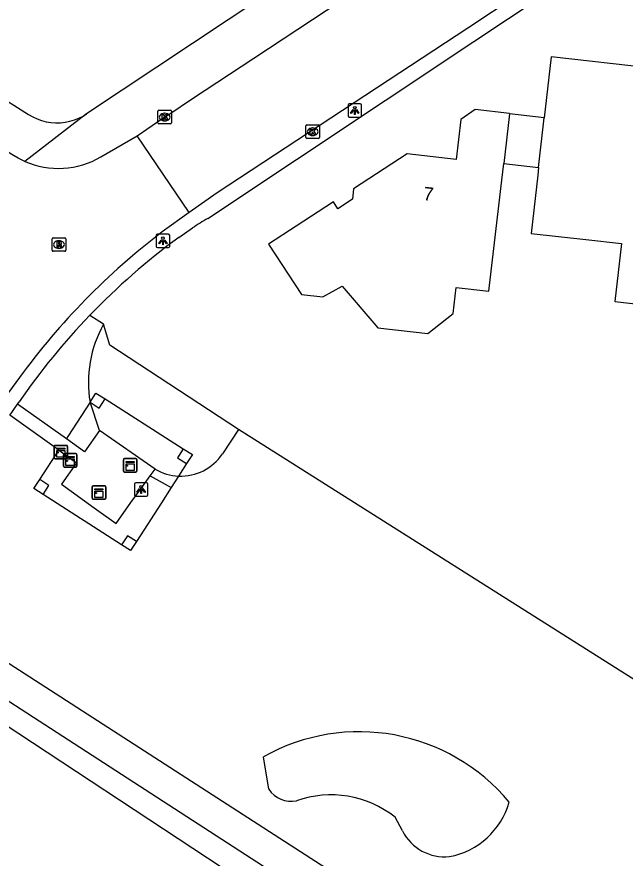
# Model space of a CAD drawing. Extents: x 162398 to 163643, y 386453 to 387397.
# Drawn here: x 163009.8 to 163055, y 386684.2 to 386746.7 of the extents above; entities that cross this region are included whole.
import ezdxf

# ---------------------------------------------------------------- set-up
doc = ezdxf.new("R2010")
doc.units = 0
for name, color, linetype in [('IMGEO_Grasland_overig', 7, 'Continuous'), ('IMGEO_Groenvoorziening', 7, 'Continuous'), ('IMGEO_Hoogspanningsmast', 7, 'Continuous'), ('IMGEO_Kast', 7, 'Continuous'), ('IMGEO_Kolk', 7, 'Continuous'), ('IMGEO_Lichtpunt', 7, 'Continuous'), ('IMGEO_Pand', 7, 'Continuous'), ('IMGEO_Pand_nummerreeks', 7, 'Continuous'), ('IMGEO_Rijbaan_lokaal_gesloten', 7, 'Continuous'), ('IMGEO_Rijbaan_lokaal_open', 7, 'Continuous'), ('IMGEO_Rioolput', 7, 'Continuous'), ('IMGEO_Voetpad_gesloten', 7, 'Continuous'), ('IMGEO_Voetpad_open', 7, 'Continuous')]:
    doc.layers.add(name, color=color, linetype=linetype)

msp = doc.modelspace()

# ---------------------------------------------------------------- linework, layer by layer
at = {"layer": 'IMGEO_Grasland_overig'}
for points in [[(163011.468, 386712.351), (163012.89, 386714.542)], [(163017.546, 386707.507), (163011.707, 386711.248)], [(163021.229, 386711.757), (163020.504, 386710.629), (163018.653, 386707.748)]]:
    msp.add_lwpolyline(points, dxfattribs=at)
at = {"layer": 'IMGEO_Groenvoorziening'}
for points in [[(163016.209, 386723.896), (163015.183, 386724.559)], [(163026.239, 386716.082), (163016.667, 386722.344), (163016.209, 386723.896)], [(163015.202, 386718.104), (163013.556, 386715.567), (163013.439, 386715.387)], [(163015.905, 386716.012), (163015.202, 386718.104)], [(163016.313, 386718.345), (163022.131, 386714.641)], [(163026.239, 386716.082), (163025.049, 386714.264)], [(163097.834, 386670.816), (163026.239, 386716.082)], [(163022.373, 386713.538), (163021.779, 386712.613)], [(163032.648, 386678.484), (163000, 386699.965), (162997.926, 386701.329)], [(163028.489, 386689.351), (163028.087, 386691.749)], [(163038.427, 386686.246), (163037.877, 386687.266)]]:
    msp.add_lwpolyline(points, dxfattribs=at)
for centre, radius, start, end in [((163023.874, 386719.58), 8.797, 150.61695, 189.65728), ((163021.938, 386716.362), 3.752, 267.57017, 326.00761), ((163035.204, 386679.124), 14.493, 39.70175, 119.41212), ((163030.162, 386690.452), 2.002, 213.34116, 281.00399), ((163033.11, 386681.259), 7.669, 51.56168, 109.54662), ((163040.874, 386689.943), 5.699, 280.50828, 344.10711), ((163041.553, 386687.821), 3.5, 206.73661, 275.90208)]:
    msp.add_arc(centre, radius, start, end, dxfattribs=at)
at = {"layer": 'IMGEO_Hoogspanningsmast'}
for points in [[(163015.202, 386718.104), (163015.638, 386718.775), (163016.313, 386718.345)], [(163015.202, 386718.104), (163015.874, 386717.668), (163016.313, 386718.345)], [(163022.131, 386714.641), (163021.702, 386713.966), (163022.373, 386713.538)], [(163022.131, 386714.641), (163022.806, 386714.211), (163022.373, 386713.538)], [(163011.707, 386711.248), (163011.033, 386711.68), (163011.468, 386712.351)], [(163011.707, 386711.248), (163012.14, 386711.916), (163011.468, 386712.351)], [(163018.653, 386707.748), (163017.978, 386708.18), (163017.546, 386707.507)], [(163018.653, 386707.748), (163018.22, 386707.075), (163017.546, 386707.507)]]:
    msp.add_lwpolyline(points, dxfattribs=at)
at = {"layer": 'IMGEO_Kast'}
for p, q in [((163012.526, 386713.973), (163012.526, 386714.814)), ((163012.526, 386714.814), (163012.526, 386713.973)), ((163012.601, 386714.898), (163013.442, 386714.898)), ((163013.442, 386714.898), (163012.601, 386714.898)), ((163013.526, 386714.823), (163013.526, 386713.982)), ((163013.526, 386713.982), (163013.526, 386714.823)), ((163013.451, 386713.898), (163012.61, 386713.898)), ((163012.61, 386713.898), (163013.451, 386713.898)), ((163013.219, 386713.356), (163013.219, 386714.197)), ((163013.219, 386714.197), (163013.219, 386713.356)), ((163013.294, 386714.281), (163014.135, 386714.281)), ((163014.135, 386714.281), (163013.294, 386714.281)), ((163014.219, 386714.206), (163014.219, 386713.365)), ((163014.219, 386713.365), (163014.219, 386714.206)), ((163017.679, 386712.988), (163017.679, 386713.829)), ((163017.679, 386713.829), (163017.679, 386712.988)), ((163017.754, 386713.913), (163018.595, 386713.913)), ((163018.595, 386713.913), (163017.754, 386713.913)), ((163018.679, 386713.838), (163018.679, 386712.997)), ((163018.679, 386712.997), (163018.679, 386713.838)), ((163014.144, 386713.281), (163013.303, 386713.281)), ((163013.303, 386713.281), (163014.144, 386713.281)), ((163018.604, 386712.913), (163017.763, 386712.913)), ((163017.763, 386712.913), (163018.604, 386712.913)), ((163015.367, 386710.964), (163015.367, 386711.805)), ((163015.367, 386711.805), (163015.367, 386710.964)), ((163015.442, 386711.889), (163016.283, 386711.889)), ((163016.283, 386711.889), (163015.442, 386711.889)), ((163016.367, 386711.814), (163016.367, 386710.973)), ((163016.367, 386710.973), (163016.367, 386711.814)), ((163016.292, 386710.889), (163015.451, 386710.889)), ((163015.451, 386710.889), (163016.292, 386710.889))]:
    msp.add_line(p, q, dxfattribs=at)
for points in [[(163012.721, 386714.688), (163013.321, 386714.688), (163013.321, 386714.603), (163012.721, 386714.603), (163012.721, 386714.688)], [(163012.721, 386714.513), (163013.321, 386714.513), (163013.321, 386714.024), (163012.721, 386714.024), (163012.721, 386714.513)], [(163013.414, 386714.071), (163014.014, 386714.071), (163014.014, 386713.986), (163013.414, 386713.986), (163013.414, 386714.071)], [(163013.414, 386713.896), (163014.014, 386713.896), (163014.014, 386713.407), (163013.414, 386713.407), (163013.414, 386713.896)], [(163017.874, 386713.703), (163018.474, 386713.703), (163018.474, 386713.618), (163017.874, 386713.618), (163017.874, 386713.703)], [(163017.874, 386713.528), (163018.474, 386713.528), (163018.474, 386713.039), (163017.874, 386713.039), (163017.874, 386713.528)], [(163015.562, 386711.679), (163016.162, 386711.679), (163016.162, 386711.594), (163015.562, 386711.594), (163015.562, 386711.679)], [(163015.562, 386711.504), (163016.162, 386711.504), (163016.162, 386711.015), (163015.562, 386711.015), (163015.562, 386711.504)]]:
    msp.add_lwpolyline(points, dxfattribs=at)
for centre in [(163012.805, 386714.362), (163013.498, 386713.745), (163017.958, 386713.377), (163015.646, 386711.353)]:
    msp.add_circle(centre, 0.0377, dxfattribs=at)
for centre, start, end in [((163012.604, 386714.82), 92.4484, 184.28452), ((163012.604, 386714.82), 92.4484, 184.28452), ((163013.448, 386714.82), 2.4484, 94.28452), ((163013.448, 386714.82), 2.4484, 94.28452), ((163012.604, 386713.976), 182.4484, 274.28452), ((163012.604, 386713.976), 182.4484, 274.28452), ((163013.297, 386714.203), 92.4484, 184.28452), ((163013.297, 386714.203), 92.4484, 184.28452), ((163013.448, 386713.976), 272.4484, 4.28452), ((163013.448, 386713.976), 272.4484, 4.28452), ((163014.141, 386714.203), 2.4484, 94.28452), ((163014.141, 386714.203), 2.4484, 94.28452), ((163017.757, 386713.835), 92.4484, 184.28452), ((163017.757, 386713.835), 92.4484, 184.28452), ((163018.601, 386713.835), 2.4484, 94.28452), ((163018.601, 386713.835), 2.4484, 94.28452), ((163013.297, 386713.359), 182.4484, 274.28452), ((163013.297, 386713.359), 182.4484, 274.28452), ((163014.141, 386713.359), 272.4484, 4.28452), ((163014.141, 386713.359), 272.4484, 4.28452), ((163017.757, 386712.991), 182.4484, 274.28452), ((163017.757, 386712.991), 182.4484, 274.28452), ((163018.601, 386712.991), 272.4484, 4.28452), ((163018.601, 386712.991), 272.4484, 4.28452), ((163015.445, 386711.811), 92.4484, 184.28452), ((163015.445, 386711.811), 92.4484, 184.28452), ((163016.289, 386711.811), 2.4484, 94.28452), ((163016.289, 386711.811), 2.4484, 94.28452), ((163015.445, 386710.967), 182.4484, 274.28452), ((163015.445, 386710.967), 182.4484, 274.28452), ((163016.289, 386710.967), 272.4484, 4.28452), ((163016.289, 386710.967), 272.4484, 4.28452)]:
    msp.add_arc(centre, 0.0779, start, end, dxfattribs=at)
at = {"layer": 'IMGEO_Kolk'}
for p, q in [((163020.249, 386738.867), (163020.249, 386739.719)), ((163020.324, 386739.793), (163021.176, 386739.793)), ((163020.737, 386739.573), (163020.762, 386739.573)), ((163021.25, 386739.719), (163021.25, 386738.867)), ((163021.176, 386738.793), (163020.324, 386738.793)), ((163020.76, 386739.013), (163020.735, 386739.013)), ((163031.326, 386738.703), (163032.178, 386738.703)), ((163031.251, 386737.777), (163031.251, 386738.629)), ((163031.739, 386738.483), (163031.764, 386738.483)), ((163032.252, 386738.629), (163032.252, 386737.777)), ((163032.178, 386737.703), (163031.326, 386737.703)), ((163031.762, 386737.923), (163031.737, 386737.923))]:
    msp.add_line(p, q, dxfattribs=at)
for points in [[(163020.249, 386738.867), (163020.249, 386739.719)], [(163020.324, 386739.793), (163021.176, 386739.793)], [(163020.57, 386739.493), (163020.693, 386739.493), (163020.693, 386739.342), (163020.823, 386739.493), (163020.987, 386739.493), (163020.841, 386739.342), (163020.994, 386739.093), (163020.842, 386739.093), (163020.757, 386739.257), (163020.693, 386739.19), (163020.693, 386739.093), (163020.57, 386739.093), (163020.57, 386739.493)], [(163021.25, 386739.719), (163021.25, 386738.867)], [(163021.176, 386738.793), (163020.324, 386738.793)], [(163031.326, 386738.703), (163032.178, 386738.703)], [(163031.251, 386737.777), (163031.251, 386738.629)], [(163031.572, 386738.403), (163031.695, 386738.403), (163031.695, 386738.252), (163031.825, 386738.403), (163031.989, 386738.403), (163031.843, 386738.252), (163031.996, 386738.003), (163031.844, 386738.003), (163031.759, 386738.167), (163031.695, 386738.1), (163031.695, 386738.003), (163031.572, 386738.003), (163031.572, 386738.403)], [(163032.252, 386738.629), (163032.252, 386737.777)], [(163032.178, 386737.703), (163031.326, 386737.703)]]:
    msp.add_lwpolyline(points, dxfattribs=at)
for centre, start, end in [((163020.326, 386739.717), 91.55205, 178.44795), ((163020.326, 386739.717), 91.55205, 178.44795), ((163021.174, 386739.717), 1.55205, 88.44795), ((163021.174, 386739.717), 1.55205, 88.44795), ((163020.326, 386738.869), 181.55205, 268.44795), ((163020.326, 386738.869), 181.55205, 268.44795), ((163021.174, 386738.869), 271.55205, 358.44795), ((163021.174, 386738.869), 271.55205, 358.44795), ((163031.328, 386738.627), 91.55205, 178.44795), ((163031.328, 386738.627), 91.55205, 178.44795), ((163032.176, 386738.627), 1.55205, 88.44795), ((163032.176, 386738.627), 1.55205, 88.44795), ((163031.328, 386737.779), 181.55205, 268.44795), ((163031.328, 386737.779), 181.55205, 268.44795), ((163032.176, 386737.779), 271.55205, 358.44795), ((163032.176, 386737.779), 271.55205, 358.44795)]:
    msp.add_arc(centre, 0.0765, start, end, dxfattribs=at)
for centre, major_axis, ratio, start_param, end_param in [((163020.736, 386739.293), (-0.387, 0.002), 0.722429, 4.712389, 7.853982), ((163020.761, 386739.293), (-0.39, 0.002), 0.717154, 1.570796, 4.712389), ((163031.738, 386738.203), (-0.387, 0.002), 0.722429, 4.712389, 7.853982), ((163031.763, 386738.203), (-0.39, 0.002), 0.717154, 1.570796, 4.712389)]:
    msp.add_ellipse(centre, major_axis=major_axis, ratio=ratio, start_param=start_param, end_param=end_param, dxfattribs=at)
at = {"layer": 'IMGEO_Lichtpunt'}
for p, q in [((163034.376, 386740.188), (163034.376, 386739.381)), ((163034.376, 386740.188), (163034.376, 386739.381)), ((163035.278, 386740.283), (163034.47, 386740.283)), ((163035.278, 386740.283), (163034.47, 386740.283)), ((163035.372, 386739.381), (163035.372, 386740.188)), ((163035.372, 386739.381), (163035.372, 386740.188)), ((163034.47, 386739.287), (163035.278, 386739.287)), ((163034.47, 386739.287), (163035.278, 386739.287)), ((163021.026, 386730.587), (163020.218, 386730.587)), ((163021.026, 386730.587), (163020.218, 386730.587)), ((163020.124, 386730.492), (163020.124, 386729.685)), ((163020.124, 386730.492), (163020.124, 386729.685)), ((163021.12, 386729.685), (163021.12, 386730.492)), ((163021.12, 386729.685), (163021.12, 386730.492)), ((163020.218, 386729.591), (163021.026, 386729.591)), ((163020.218, 386729.591), (163021.026, 386729.591)), ((163018.5, 386712.017), (163018.5, 386711.21)), ((163018.5, 386712.017), (163018.5, 386711.21)), ((163019.402, 386712.112), (163018.594, 386712.112)), ((163019.402, 386712.112), (163018.594, 386712.112)), ((163019.496, 386711.21), (163019.496, 386712.017)), ((163019.496, 386711.21), (163019.496, 386712.017)), ((163018.594, 386711.116), (163019.402, 386711.116)), ((163018.594, 386711.116), (163019.402, 386711.116))]:
    msp.add_line(p, q, dxfattribs=at)
for points in [[(163034.75, 386739.852), (163034.789, 386739.824), (163034.601, 386739.562), (163034.563, 386739.589), (163034.75, 386739.852)], [(163034.852, 386739.804), (163034.899, 386739.804), (163034.899, 386739.482), (163034.852, 386739.482), (163034.852, 386739.804)], [(163034.962, 386739.824), (163035, 386739.851), (163035.187, 386739.589), (163035.148, 386739.561), (163034.962, 386739.824)], [(163020.498, 386730.156), (163020.537, 386730.128), (163020.349, 386729.866), (163020.311, 386729.893), (163020.498, 386730.156)], [(163020.6, 386730.108), (163020.647, 386730.108), (163020.647, 386729.786), (163020.6, 386729.786), (163020.6, 386730.108)], [(163020.71, 386730.128), (163020.748, 386730.155), (163020.935, 386729.893), (163020.896, 386729.865), (163020.71, 386730.128)], [(163018.874, 386711.681), (163018.913, 386711.653), (163018.725, 386711.391), (163018.687, 386711.418), (163018.874, 386711.681)], [(163018.976, 386711.633), (163019.023, 386711.633), (163019.023, 386711.311), (163018.976, 386711.311), (163018.976, 386711.633)], [(163019.086, 386711.653), (163019.124, 386711.68), (163019.311, 386711.418), (163019.272, 386711.39), (163019.086, 386711.653)]]:
    msp.add_lwpolyline(points, dxfattribs=at)
for centre in [(163034.875, 386739.986), (163020.623, 386730.29), (163018.999, 386711.815)]:
    msp.add_circle(centre, 0.0994, dxfattribs=at)
for centre, start, end in [((163034.47, 386740.188), 90, 180), ((163034.47, 386740.188), 90, 180), ((163035.278, 386740.188), 0, 90), ((163035.278, 386740.188), 0, 90), ((163034.47, 386739.381), 180, 270), ((163034.47, 386739.381), 180, 270), ((163035.278, 386739.381), 270, 0), ((163035.278, 386739.381), 270, 360), ((163020.218, 386730.492), 90, 180), ((163020.218, 386730.492), 90, 180), ((163021.026, 386730.492), 0, 90), ((163021.026, 386730.492), 0, 90), ((163020.218, 386729.685), 180, 270), ((163020.218, 386729.685), 180, 270), ((163021.026, 386729.685), 270, 0), ((163021.026, 386729.685), 270, 360), ((163018.594, 386712.017), 90, 180), ((163018.594, 386712.017), 90, 180), ((163019.402, 386712.017), 0, 90), ((163019.402, 386712.017), 0, 90), ((163018.594, 386711.21), 180, 270), ((163018.594, 386711.21), 180, 270), ((163019.402, 386711.21), 270, 0), ((163019.402, 386711.21), 270, 360)]:
    msp.add_arc(centre, 0.0946, start, end, dxfattribs=at)
at = {"layer": 'IMGEO_Pand'}
for points in [[(163048.546, 386735.55), (163048.48, 386734.962), (163047.993, 386730.645), (163052.065, 386730.186), (163054.695, 386729.889), (163054.453, 386727.749), (163054.209, 386725.589), (163058.794, 386725.071), (163059.038, 386727.231), (163060.218, 386737.674), (163056.381, 386738.107), (163056.925, 386742.92), (163049.473, 386743.761), (163048.961, 386739.23)], [(163046.374, 386739.522), (163046.379, 386739.567), (163043.817, 386739.864), (163042.752, 386739.112), (163042.408, 386736.141), (163038.762, 386736.564), (163034.79, 386733.967), (163034.701, 386733.197), (163033.612, 386732.485), (163033.286, 386732.984), (163030.534, 386731.184), (163028.473, 386729.837), (163030.908, 386726.111), (163032.498, 386725.927), (163033.95, 386726.726), (163036.581, 386723.636), (163040.302, 386723.205), (163042.18, 386724.693), (163042.405, 386726.637), (163044.847, 386726.354), (163045.803, 386734.601), (163045.947, 386735.843)], [(163046.374, 386739.522), (163045.947, 386735.843)], [(163048.961, 386739.23), (163046.374, 386739.522)], [(163048.546, 386735.55), (163048.912, 386738.793), (163048.961, 386739.23)], [(163045.947, 386735.843), (163048.546, 386735.55)]]:
    msp.add_lwpolyline(points, dxfattribs=at)
at = {"layer": 'IMGEO_Rijbaan_lokaal_gesloten'}
for points in [[(163018.704, 386737.897), (163020.532, 386739.148), (163021.049, 386739.492), (163022.823, 386740.671), (163027.385, 386743.673), (163037.12, 386750.107), (163044.946, 386755.247), (163053.527, 386761.018), (163084.016, 386781.282)], [(163051.663, 386751.486), (163051.609, 386751.451), (163051.556, 386751.416), (163049.437, 386750), (163047.031, 386748.398), (163043.288, 386745.904), (163024.659, 386733.665), (163022.574, 386732.192)]]:
    msp.add_lwpolyline(points, dxfattribs=at)
at = {"layer": 'IMGEO_Rijbaan_lokaal_open'}
for points in [[(163010.346, 386735.997), (163009.856, 386736.236), (163009.389, 386736.517), (163004.712, 386739.504)], [(163016.013, 386736.331), (163018.704, 386737.897)], [(163022.574, 386732.192), (163018.704, 386737.897)], [(163022.574, 386732.192), (163020.571, 386730.756)], [(163009.956, 386719.935), (163008.524, 386717.994)]]:
    msp.add_lwpolyline(points, dxfattribs=at)
for centre, radius, start, end in [((163012.851, 386741.743), 6.268, 246.4489, 300.29706), ((163052.049, 386689.26), 52.084, 127.18341, 143.91778)]:
    msp.add_arc(centre, radius, start, end, dxfattribs=at)
at = {"layer": 'IMGEO_Rioolput'}
for p, q in [((163012.391, 386729.39), (163012.391, 386730.242)), ((163012.466, 386730.316), (163013.318, 386730.316)), ((163012.879, 386730.096), (163012.904, 386730.096)), ((163013.392, 386730.242), (163013.392, 386729.39)), ((163013.318, 386729.316), (163012.466, 386729.316)), ((163012.902, 386729.536), (163012.877, 386729.536))]:
    msp.add_line(p, q, dxfattribs=at)
for points in [[(163012.391, 386729.39), (163012.391, 386730.242)], [(163012.466, 386730.316), (163013.318, 386730.316)], [(163012.98, 386730.014), (163012.728, 386730.016), (163012.728, 386729.616)], [(163012.906, 386729.935), (163012.852, 386729.935), (163012.852, 386729.854)], [(163013.392, 386730.242), (163013.392, 386729.39)], [(163013.318, 386729.316), (163012.466, 386729.316)], [(163012.728, 386729.616), (163012.852, 386729.616), (163012.852, 386729.778), (163012.863, 386729.778)], [(163012.852, 386729.854), (163012.904, 386729.854)], [(163012.91, 386729.749), (163012.981, 386729.616), (163013.121, 386729.616), (163013.056, 386729.742)]]:
    msp.add_lwpolyline(points, dxfattribs=at)
for centre, radius, start, end in [((163012.468, 386730.24), 0.0765, 91.55205, 178.44795), ((163012.468, 386730.24), 0.0765, 91.55205, 178.44795), ((163012.912, 386729.839), 0.0964, 77.00612, 93.18647), ((163012.926, 386729.896), 0.0378, 276.66336, 79.67722), ((163012.979, 386729.904), 0.109, 350.36119, 89.41601), ((163013.316, 386730.24), 0.0765, 1.55205, 88.44795), ((163013.316, 386730.24), 0.0765, 1.55205, 88.44795), ((163012.468, 386729.392), 0.0765, 181.55205, 268.44795), ((163012.468, 386729.392), 0.0765, 181.55205, 268.44795), ((163012.862, 386729.725), 0.0533, 26.02933, 88.69889), ((163012.888, 386730.043), 0.19, 274.7715, 282.96867), ((163012.977, 386729.904), 0.112, 277.58423, 350.98172), ((163012.961, 386729.689), 0.108, 29.51342, 73.79051), ((163013.316, 386729.392), 0.0765, 271.55205, 358.44795), ((163013.316, 386729.392), 0.0765, 271.55205, 358.44795)]:
    msp.add_arc(centre, radius, start, end, dxfattribs=at)
for centre, major_axis, ratio, start_param, end_param in [((163012.878, 386729.816), (-0.387, 0.002), 0.722429, 4.712389, 7.853982), ((163012.903, 386729.816), (-0.39, 0.002), 0.717154, 1.570796, 4.712389)]:
    msp.add_ellipse(centre, major_axis=major_axis, ratio=ratio, start_param=start_param, end_param=end_param, dxfattribs=at)
at = {"layer": 'IMGEO_Voetpad_gesloten'}
for points in [[(163009.247, 386717.145), (163009.391, 386717.345), (163009.491, 386717.493), (163009.592, 386717.641), (163009.76, 386717.886), (163009.813, 386717.964)], [(163013.439, 386715.387), (163009.813, 386717.964)], [(163012.89, 386714.542), (163009.247, 386717.145)], [(163015.905, 386716.012), (163014.796, 386714.423), (163013.439, 386715.387)], [(163020.035, 386713.13), (163015.905, 386716.012)], [(163012.89, 386714.542), (163014.193, 386713.611), (163013.086, 386712.015), (163015.504, 386710.251), (163017.132, 386709.085), (163018.24, 386710.65), (163018.858, 386711.504), (163019.681, 386712.642)], [(163019.681, 386712.642), (163020.035, 386713.13)], [(163019.681, 386712.642), (163021.229, 386711.757)], [(163021.779, 386712.613), (163021.229, 386711.757)]]:
    msp.add_lwpolyline(points, dxfattribs=at)
msp.add_arc((163021.939, 386716.353), 3.744, 239.42724, 267.54838, dxfattribs=at)
at = {"layer": 'IMGEO_Voetpad_open'}
for points in [[(163090.874, 386798.95), (163094.938, 386792.726), (163030.691, 386750), (163014.944, 386739.528)], [(162931.696, 386789.898), (162994.075, 386750), (163000, 386746.21), (163010.632, 386739.479), (163010.94, 386739.303), (163011.262, 386739.156), (163011.596, 386739.037), (163011.94, 386738.949), (163012.29, 386738.893), (163012.643, 386738.867), (163012.998, 386738.873), (163013.35, 386738.911), (163013.698, 386738.981), (163014.038, 386739.081), (163014.368, 386739.211), (163014.685, 386739.37), (163014.944, 386739.528)], [(163023.952, 386731.758), (163043.727, 386744.911), (163051.379, 386750), (163053.391, 386751.338)], [(163014.944, 386739.528), (163010.346, 386735.997)], [(163021.799, 386730.348), (163022.812, 386731.055)], [(163009.813, 386717.964), (163009.929, 386718.131)], [(163000.29, 386704.411), (163035.465, 386681.75)], [(162998.844, 386702.561), (163000, 386701.813), (163032.875, 386680.532), (163032.831, 386680.161)]]:
    msp.add_lwpolyline(points, dxfattribs=at)
for centre, radius, start, end in [((163045.156, 386696.098), 41.488, 120.73589, 122.58561), ((163052.106, 386689.037), 51.236, 126.26445, 136.1074), ((163052.26, 386688.893), 51.447, 136.11076, 145.36675)]:
    msp.add_arc(centre, radius, start, end, dxfattribs=at)

# ---------------------------------------------------------------- texts
at = {"layer": 'IMGEO_Pand_nummerreeks'}
msp.add_text('7', height=1, rotation=353.38234, dxfattribs=at).set_placement((163039.933, 386733.127))

doc.saveas('drawing.dxf')
